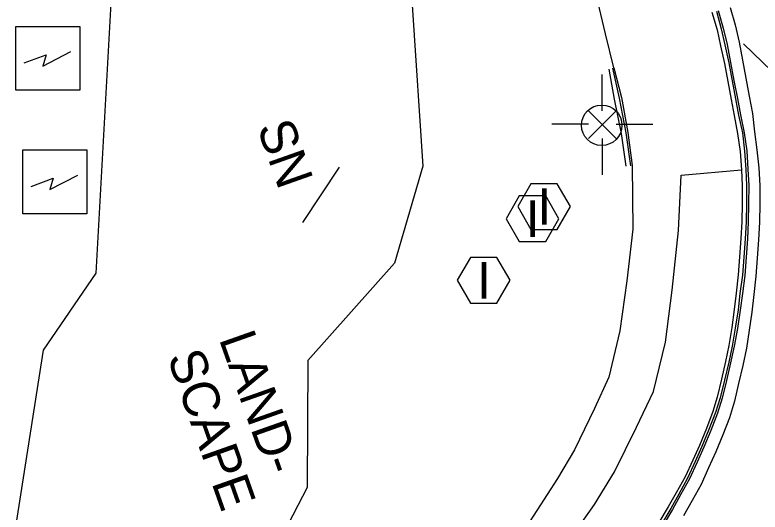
# Model space of a CAD drawing. Extents: x 2004847 to 2009016, y 1134161 to 1140101.
# Drawn here: x 2008320.5 to 2008402.1, y 1139717.9 to 1139772.3 of the extents above; entities that cross this region are included whole.
import ezdxf

# ---------------------------------------------------------------- set-up
doc = ezdxf.new("R2010")
doc.units = 0
for name, color, linetype in [('RD_EX_BldgApp', 7, 'Continuous'), ('RD_EX_Conc', 7, 'Continuous'), ('RD_EX_Curb', 7, 'Continuous'), ('RD_EX_Misc', 7, 'Continuous'), ('RD_EX_Road', 7, 'Continuous'), ('RD_EX_SU_Pole', 7, 'Continuous'), ('RD_EX_SU_TX_Nonpot', 7, 'Continuous'), ('RD_EX_UT', 7, 'Continuous'), ('RD_EX_VEG', 7, 'Continuous'), ('RD_Sketch3', 7, 'Continuous')]:
    doc.layers.add(name, color=color, linetype=linetype)

msp = doc.modelspace()

# ---------------------------------------------------------------- linework, layer by layer
at = {"layer": 'RD_EX_BldgApp'}
msp.add_line((2008356.031, 1139755.641), (2008352.005, 1139749.585), dxfattribs=at)
at = {"layer": 'RD_EX_Conc'}
for points in [[(2008386.071, 1139766.496), (2008385.159, 1139770.209), (2008384.301, 1139773.777), (2008383.001, 1139777.527), (2008382.125, 1139779.597), (2008380.027, 1139783.981), (2008378.388, 1139786.992), (2008376.156, 1139791.002), (2008372.857, 1139794.949), (2008369.924, 1139797.946)], [(2008386.071, 1139766.496), (2008386.911, 1139763.243), (2008387.615, 1139759.439), (2008388.071, 1139755.802), (2008388.165, 1139748.853), (2008387.488, 1139743.189), (2008386.739, 1139737.701), (2008385.519, 1139732.642), (2008383.971, 1139729.215), (2008381.769, 1139724.692), (2008379.89, 1139721.548), (2008373.107, 1139711.029), (2008367.802, 1139703.916), (2008364.24, 1139699.451), (2008367.593, 1139696.364)], [(2008367.593, 1139696.364), (2008371.284, 1139700.81), (2008376.674, 1139708.353), (2008383.946, 1139718.72), (2008386.137, 1139722.275), (2008388.555, 1139727.15), (2008390.394, 1139731.079), (2008391.705, 1139736.49), (2008392.439, 1139742.179), (2008393.139, 1139748.712), (2008393.425, 1139754.752), (2008400.044, 1139755.338)]]:
    msp.add_lwpolyline(points, dxfattribs=at)
at = {"layer": 'RD_EX_Curb'}
for points in [[(2008396.79, 1139772.585), (2008397.37, 1139770.67), (2008397.749, 1139768.919), (2008398.163, 1139766.962), (2008398.536, 1139764.997), (2008398.91, 1139763.032), (2008399.23, 1139761.285), (2008399.583, 1139759.312), (2008399.907, 1139757.335), (2008400.044, 1139755.338), (2008400.112, 1139753.641), (2008400.097, 1139751.641), (2008400.064, 1139749.641), (2008399.982, 1139747.826), (2008399.828, 1139745.832), (2008399.675, 1139743.838), (2008399.467, 1139741.848), (2008399.251, 1139740.061), (2008398.967, 1139738.081), (2008398.665, 1139736.104), (2008398.295, 1139734.359), (2008397.832, 1139732.413), (2008397.369, 1139730.468), (2008396.91, 1139728.876), (2008396.199, 1139727.007), (2008395.427, 1139725.161), (2008394.696, 1139723.554), (2008393.875, 1139721.73), (2008392.879, 1139719.99), (2008392.012, 1139718.446), (2008390.996, 1139716.724)], [(2008397.284, 1139772.717), (2008397.824, 1139770.791), (2008398.215, 1139769.008), (2008398.647, 1139767.054), (2008399.021, 1139765.089), (2008399.394, 1139763.125), (2008399.721, 1139761.338), (2008400.142, 1139759.372), (2008400.375, 1139757.386), (2008400.494, 1139755.387), (2008400.6, 1139753.637), (2008400.585, 1139751.637), (2008400.538, 1139749.638), (2008400.455, 1139747.789), (2008400.302, 1139745.795), (2008400.149, 1139743.801), (2008399.867, 1139741.817), (2008399.657, 1139739.999), (2008399.359, 1139738.021), (2008399.03, 1139736.048), (2008398.654, 1139734.273), (2008398.191, 1139732.328), (2008397.697, 1139730.39), (2008397.185, 1139728.771), (2008396.474, 1139726.902), (2008395.703, 1139725.056), (2008394.962, 1139723.426), (2008394.14, 1139721.601), (2008393.17, 1139719.849), (2008392.29, 1139718.282), (2008391.274, 1139716.56)], [(2008397.467, 1139772.766), (2008398.042, 1139770.849), (2008398.464, 1139769.055), (2008398.837, 1139767.09), (2008399.211, 1139765.126), (2008399.584, 1139763.161), (2008399.913, 1139761.359), (2008400.325, 1139759.392), (2008400.604, 1139757.411), (2008400.746, 1139755.414), (2008400.835, 1139753.635), (2008400.821, 1139751.636), (2008400.783, 1139749.636), (2008400.699, 1139747.771), (2008400.545, 1139745.777), (2008400.392, 1139743.782), (2008400.138, 1139741.796), (2008399.889, 1139739.963), (2008399.605, 1139737.983), (2008399.231, 1139736.018), (2008398.851, 1139734.227), (2008398.388, 1139732.281), (2008397.925, 1139730.335), (2008397.401, 1139728.689), (2008396.69, 1139726.82), (2008395.919, 1139724.974), (2008395.169, 1139723.325), (2008394.348, 1139721.501), (2008393.377, 1139719.749), (2008392.489, 1139718.165), (2008391.472, 1139716.443)], [(2008385.529, 1139766.367), (2008386.096, 1139763.084), (2008386.889, 1139759.326), (2008387.382, 1139755.732)], [(2008385.92, 1139766.46), (2008386.646, 1139763.191), (2008387.387, 1139759.403), (2008387.893, 1139755.784)]]:
    msp.add_lwpolyline(points, dxfattribs=at)
at = {"layer": 'RD_EX_Misc'}
msp.add_lwpolyline([(2008400.257, 1139769.149), (2008407.516, 1139762.109), (2008415.646, 1139754.174), (2008424.074, 1139746.064), (2008433.746, 1139736.885), (2008441.963, 1139729.179), (2008444.063, 1139727.208), (2008455.301, 1139716.437), (2008465.215, 1139706.97), (2008467.284, 1139704.994)], dxfattribs=at)
at = {"layer": 'RD_EX_Road'}
msp.add_lwpolyline([(2008398.785, 1139773.119), (2008399.351, 1139771.2), (2008399.764, 1139769.302), (2008400.137, 1139767.337), (2008400.511, 1139765.373), (2008400.884, 1139763.408), (2008401.228, 1139761.501), (2008401.443, 1139759.513), (2008401.722, 1139757.531), (2008401.946, 1139755.544), (2008402.048, 1139753.627), (2008402.033, 1139751.627), (2008402, 1139749.627), (2008401.912, 1139747.677), (2008401.759, 1139745.683), (2008401.605, 1139743.689), (2008401.397, 1139741.699), (2008401.169, 1139739.768), (2008400.886, 1139737.788), (2008400.584, 1139735.811), (2008400.183, 1139733.91), (2008399.72, 1139731.964), (2008399.257, 1139730.018), (2008398.723, 1139728.186), (2008398.013, 1139726.317), (2008397.241, 1139724.471), (2008396.443, 1139722.709), (2008395.622, 1139720.885), (2008394.651, 1139719.133), (2008393.707, 1139717.445)], dxfattribs=at)
at = {"layer": 'RD_EX_SU_Pole'}
for p, q in [((2008384.809, 1139761.785), (2008384.809, 1139765.785)), ((2008386.309, 1139761.785), (2008383.309, 1139758.785)), ((2008383.309, 1139761.785), (2008386.309, 1139758.785)), ((2008383.284, 1139760.332), (2008379.285, 1139760.332)), ((2008386.323, 1139760.35), (2008390.339, 1139760.35)), ((2008384.809, 1139758.785), (2008384.809, 1139754.785))]:
    msp.add_line(p, q, dxfattribs=at)
msp.add_circle((2008384.742, 1139760.217), 2.217, dxfattribs=at)
at = {"layer": 'RD_EX_SU_TX_Nonpot'}
for points in [[(2008381.329, 1139751.319), (2008379.885, 1139753.82), (2008376.997, 1139753.82), (2008375.553, 1139751.319), (2008376.997, 1139748.818), (2008379.885, 1139748.818)], [(2008380.06, 1139749.983), (2008378.616, 1139752.484), (2008375.728, 1139752.484), (2008374.284, 1139749.983), (2008375.728, 1139747.482), (2008378.616, 1139747.482)], [(2008374.713, 1139743.25), (2008373.269, 1139745.751), (2008370.381, 1139745.751), (2008368.937, 1139743.25), (2008370.381, 1139740.749), (2008373.269, 1139740.749)]]:
    msp.add_lwpolyline(points, close=True, dxfattribs=at)
at = {"layer": 'RD_EX_UT'}
for points in [[(2008320.635, 1139764.045), (2008320.635, 1139771.045), (2008327.635, 1139771.045), (2008327.635, 1139764.045)], [(2008321.402, 1139750.53), (2008321.402, 1139757.53), (2008328.402, 1139757.53), (2008328.402, 1139750.53)]]:
    msp.add_lwpolyline(points, close=True, dxfattribs=at)
for points in [[(2008321.534, 1139767.039), (2008323.956, 1139767.939), (2008323.61, 1139766.693), (2008326.655, 1139768.286)], [(2008322.301, 1139753.525), (2008324.723, 1139754.425), (2008324.377, 1139753.178), (2008327.422, 1139754.771)]]:
    msp.add_lwpolyline(points, dxfattribs=at)
at = {"layer": 'RD_EX_VEG'}
msp.add_lwpolyline([(2008332.088, 1139788.365), (2008330.903, 1139795.801), (2008333.595, 1139805.965), (2008342.141, 1139812.203), (2008357.82, 1139800.965), (2008362.997, 1139794.753), (2008362.923, 1139789.941), (2008365.174, 1139755.726), (2008362.081, 1139745.132), (2008352.572, 1139734.458), (2008352.524, 1139720.576), (2008349.927, 1139715.562), (2008341.796, 1139698.235), (2008332.439, 1139694.948), (2008324.586, 1139702.965), (2008320.537, 1139715.57), (2008323.672, 1139735.589), (2008329.411, 1139744.014), (2008331.162, 1139775.581), (2008332.088, 1139788.365)], dxfattribs=at)

# ---------------------------------------------------------------- texts
at = {"layer": 'RD_EX_SU_TX_Nonpot'}
for p in [(2008377.724, 1139749.319), (2008376.455, 1139747.983), (2008371.108, 1139741.25)]:
    msp.add_text('I', height=4, dxfattribs=at).set_placement(p)
at = {"layer": 'RD_Sketch3'}
for s, p in [('SN', (2008347.002, 1139759.992)), ('LAND-', (2008342.829, 1139736.84)), ('SCAPE', (2008337.171, 1139734.842))]:
    msp.add_text(s, height=4, rotation=289.44941, dxfattribs=at).set_placement(p)

doc.saveas('drawing.dxf')
